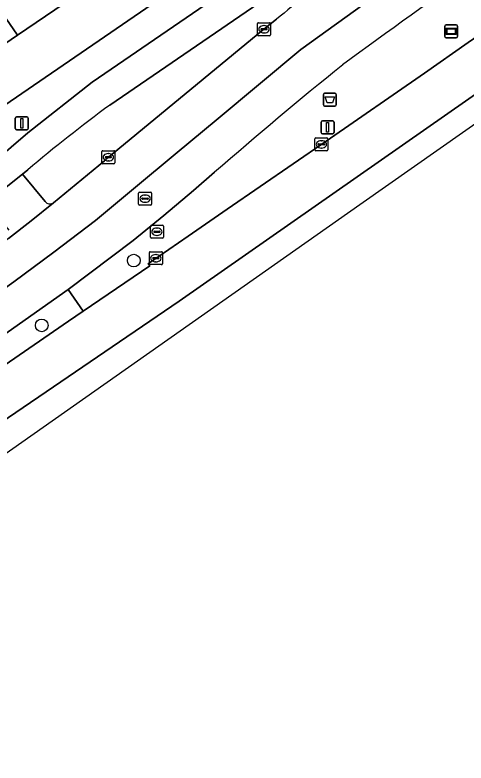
# Model space of a CAD drawing. Extents: x 157445 to 158888, y 383061 to 384688.
# Drawn here: x 158293.6 to 158328.3, y 383406.8 to 383464.4 of the extents above; entities that cross this region are included whole.
import ezdxf

# ---------------------------------------------------------------- set-up
doc = ezdxf.new("R2010")
doc.units = 0
for name, color, linetype in [('IMGEO_Afvalbak', 7, 'Continuous'), ('IMGEO_Berm_groen', 7, 'Continuous'), ('IMGEO_Boom', 7, 'Continuous'), ('IMGEO_Erf', 7, 'Continuous'), ('IMGEO_Fietspad_gesloten', 7, 'Continuous'), ('IMGEO_Groenvoorziening', 7, 'Continuous'), ('IMGEO_Haag', 7, 'Continuous'), ('IMGEO_Kolk', 7, 'Continuous'), ('IMGEO_Lichtmast', 7, 'Continuous'), ('IMGEO_OVBaan_gesloten', 7, 'Continuous'), ('IMGEO_Pand', 7, 'Continuous'), ('IMGEO_Rijbaan_regionaal_gesloten', 7, 'Continuous'), ('IMGEO_Rioolput', 7, 'Continuous'), ('IMGEO_Voetpad_open', 7, 'Continuous'), ('IMGEO_Wegwijzer', 7, 'Continuous')]:
    doc.layers.add(name, color=color, linetype=linetype)

msp = doc.modelspace()

# ---------------------------------------------------------------- linework, layer by layer
at = {"layer": 'IMGEO_Afvalbak'}
for p, q in [((158317.356, 383457.496), (158317.356, 383458.296)), ((158317.356, 383458.296), (158317.356, 383457.496)), ((158317.456, 383458.396), (158318.246, 383458.396)), ((158318.246, 383458.396), (158317.456, 383458.396)), ((158318.346, 383458.296), (158318.346, 383457.496)), ((158318.346, 383457.496), (158318.346, 383458.296)), ((158318.246, 383457.396), (158317.456, 383457.396)), ((158317.456, 383457.396), (158318.246, 383457.396))]:
    msp.add_line(p, q, dxfattribs=at)
msp.add_lwpolyline([(158317.499, 383458.11), (158318.203, 383458.11), (158318.054, 383457.64), (158317.648, 383457.64), (158317.499, 383458.11)], dxfattribs=at)
for centre, start, end in [((158317.456, 383458.296), 90, 180), ((158317.456, 383458.296), 90, 180), ((158318.246, 383458.296), 0, 90), ((158318.246, 383458.296), 360, 90), ((158317.456, 383457.496), 180, 270), ((158317.456, 383457.496), 180, 270), ((158318.246, 383457.496), 270, 0), ((158318.246, 383457.496), 270, 0)]:
    msp.add_arc(centre, 0.1, start, end, dxfattribs=at)
at = {"layer": 'IMGEO_Berm_groen'}
msp.add_lwpolyline([(158221.925, 383388.892), (158288.761, 383434.651), (158292.434, 383437.186), (158297.742, 383440.818), (158298.869, 383441.589), (158297.72, 383443.271), (158292.199, 383439.39), (158253.351, 383412.794), (158220.288, 383390.177), (158147.587, 383340.38), (158131.044, 383329.063), (158130.63, 383328.78), (158121.696, 383323.264), (158114.538, 383319.21), (158116.355, 383316.875), (158118.236, 383318.161), (158122.571, 383321.116), (158122.69, 383320.962), (158147.648, 383338.001)], close=True, dxfattribs=at)
at = {"layer": 'IMGEO_Boom'}
for centre in [(158302.764, 383445.494), (158295.672, 383440.499)]:
    msp.add_circle(centre, 0.489, dxfattribs=at)
at = {"layer": 'IMGEO_Erf'}
msp.add_lwpolyline([(158298.849, 383466.306), (158293.804, 383462.853), (158288.586, 383459.281), (158285.848, 383463.322), (158283.951, 383462.04), (158283.776, 383461.922), (158285.046, 383460.04), (158279.13, 383455.982), (158282.772, 383450.584), (158305.974, 383466.499)], dxfattribs=at)
at = {"layer": 'IMGEO_Fietspad_gesloten'}
for points in [[(158300.907, 383457.475), (158314.75, 383466.958), (158322.495, 383472.434), (158327.866, 383476.293)], [(158313.544, 383468.837), (158299.555, 383459.239), (158294.595, 383455.342), (158293.325, 383454.222), (158290.156, 383451.51), (158288.457, 383450.118), (158284.731, 383447.338), (158282.771, 383446.021), (158275.325, 383440.907), (158268.575, 383436.39), (158265.469, 383434.255), (158264.364, 383433.502), (158243.266, 383419.033)], [(158291.388, 383449.927), (158294.189, 383452.145), (158294.608, 383452.484)]]:
    msp.add_lwpolyline(points, dxfattribs=at)
msp.add_arc((158371.117, 383362.394), 118.194, 126.44318, 130.33977, dxfattribs=at)
at = {"layer": 'IMGEO_Groenvoorziening'}
for points in [[(158323.083, 383471.615), (158322.495, 383472.434), (158314.75, 383466.958), (158300.907, 383457.475)], [(158312.785, 383463.319), (158313.757, 383464.081)], [(158296.578, 383449.947), (158300.509, 383453.175), (158300.651, 383453.33), (158312.785, 383463.319)], [(158294.608, 383452.484), (158294.189, 383452.145), (158295.927, 383450.044)]]:
    msp.add_lwpolyline(points, dxfattribs=at)
for centre, radius, start, end in [((158349.611, 383422.511), 54.896, 124.51329, 130.77763), ((158371.117, 383362.394), 118.194, 126.44318, 130.33977), ((158296.304, 383450.34), 0.479, 218.12591, 304.92447)]:
    msp.add_arc(centre, radius, start, end, dxfattribs=at)
at = {"layer": 'IMGEO_Haag'}
for points in [[(158323.083, 383471.615), (158322.495, 383472.434), (158314.75, 383466.958), (158300.907, 383457.475)], [(158312.785, 383463.319), (158313.757, 383464.081)], [(158296.578, 383449.947), (158300.509, 383453.175), (158300.651, 383453.33), (158312.785, 383463.319)], [(158294.608, 383452.484), (158294.189, 383452.145), (158295.927, 383450.044)]]:
    msp.add_lwpolyline(points, dxfattribs=at)
for centre, radius, start, end in [((158349.611, 383422.511), 54.896, 124.51329, 130.77763), ((158371.117, 383362.394), 118.194, 126.44318, 130.33977), ((158296.304, 383450.34), 0.479, 218.12591, 304.92447)]:
    msp.add_arc(centre, radius, start, end, dxfattribs=at)
at = {"layer": 'IMGEO_Kolk'}
for p, q in [((158312.362, 383463.82), (158313.214, 383463.82)), ((158312.287, 383462.894), (158312.287, 383463.746)), ((158312.546, 383463.314), (158312.546, 383463.326)), ((158312.984, 383463.277), (158312.586, 383463.277)), ((158312.589, 383463.363), (158312.987, 383463.363)), ((158312.775, 383463.6), (158312.8, 383463.6)), ((158313.03, 383463.326), (158313.03, 383463.314)), ((158313.288, 383463.746), (158313.288, 383462.894)), ((158313.214, 383462.82), (158312.362, 383462.82)), ((158312.798, 383463.04), (158312.773, 383463.04)), ((158316.707, 383454.017), (158316.707, 383454.869)), ((158316.782, 383454.943), (158317.634, 383454.943)), ((158317.195, 383454.723), (158317.22, 383454.723)), ((158317.708, 383454.869), (158317.708, 383454.017)), ((158316.966, 383454.437), (158316.966, 383454.449)), ((158317.404, 383454.4), (158317.006, 383454.4)), ((158317.009, 383454.486), (158317.407, 383454.486)), ((158317.218, 383454.163), (158317.193, 383454.163)), ((158317.45, 383454.449), (158317.45, 383454.437)), ((158300.303, 383453.031), (158300.303, 383453.883)), ((158300.378, 383453.957), (158301.23, 383453.957)), ((158300.562, 383453.451), (158300.562, 383453.463)), ((158300.605, 383453.5), (158301.003, 383453.5)), ((158300.791, 383453.737), (158300.816, 383453.737)), ((158301.046, 383453.463), (158301.046, 383453.451)), ((158301.304, 383453.883), (158301.304, 383453.031)), ((158317.634, 383453.943), (158316.782, 383453.943)), ((158301.23, 383452.957), (158300.378, 383452.957)), ((158301, 383453.414), (158300.602, 383453.414)), ((158300.814, 383453.177), (158300.789, 383453.177)), ((158303.959, 383445.249), (158303.959, 383446.101)), ((158304.034, 383446.175), (158304.886, 383446.175)), ((158304.447, 383445.955), (158304.472, 383445.955)), ((158304.96, 383446.101), (158304.96, 383445.249)), ((158304.218, 383445.669), (158304.218, 383445.681)), ((158304.656, 383445.632), (158304.258, 383445.632)), ((158304.261, 383445.718), (158304.659, 383445.718)), ((158304.47, 383445.395), (158304.445, 383445.395)), ((158304.702, 383445.681), (158304.702, 383445.669)), ((158304.886, 383445.175), (158304.034, 383445.175))]:
    msp.add_line(p, q, dxfattribs=at)
for points in [[(158312.362, 383463.82), (158313.214, 383463.82)], [(158312.287, 383462.894), (158312.287, 383463.746)], [(158313.288, 383463.746), (158313.288, 383462.894)], [(158313.214, 383462.82), (158312.362, 383462.82)], [(158316.707, 383454.017), (158316.707, 383454.869)], [(158316.782, 383454.943), (158317.634, 383454.943)], [(158317.708, 383454.869), (158317.708, 383454.017)], [(158300.303, 383453.031), (158300.303, 383453.883)], [(158300.378, 383453.957), (158301.23, 383453.957)], [(158301.304, 383453.883), (158301.304, 383453.031)], [(158317.634, 383453.943), (158316.782, 383453.943)], [(158301.23, 383452.957), (158300.378, 383452.957)], [(158303.959, 383445.249), (158303.959, 383446.101)], [(158304.034, 383446.175), (158304.886, 383446.175)], [(158304.96, 383446.101), (158304.96, 383445.249)], [(158304.886, 383445.175), (158304.034, 383445.175)]]:
    msp.add_lwpolyline(points, dxfattribs=at)
for centre, radius, start, end in [((158312.364, 383463.744), 0.0765, 91.55205, 178.44795), ((158312.364, 383463.744), 0.0765, 91.55205, 178.44795), ((158313.212, 383463.744), 0.0765, 1.55205, 88.44795), ((158313.212, 383463.744), 0.0765, 1.55205, 88.44795), ((158312.586, 383463.323), 0.0403, 85.87752, 175.75265), ((158312.583, 383463.313), 0.0366, 178.93798, 274.71019), ((158312.987, 383463.32), 0.043, 264.86636, 352.45326), ((158312.991, 383463.325), 0.0386, 1.73085, 96.63898), ((158312.364, 383462.896), 0.0765, 181.55205, 268.44795), ((158312.364, 383462.896), 0.0765, 181.55205, 268.44795), ((158313.212, 383462.896), 0.0765, 271.55205, 358.44795), ((158313.212, 383462.896), 0.0765, 271.55205, 358.44795), ((158316.784, 383454.867), 0.0765, 91.55205, 178.44795), ((158316.784, 383454.867), 0.0765, 91.55205, 178.44795), ((158317.632, 383454.867), 0.0765, 1.55205, 88.44795), ((158317.632, 383454.867), 0.0765, 1.55205, 88.44795), ((158316.784, 383454.019), 0.0765, 181.55205, 268.44795), ((158316.784, 383454.019), 0.0765, 181.55205, 268.44795), ((158317.006, 383454.446), 0.0403, 85.87752, 175.75265), ((158317.003, 383454.436), 0.0366, 178.93798, 274.71019), ((158317.407, 383454.443), 0.043, 264.86636, 352.45326), ((158317.411, 383454.448), 0.0386, 1.73085, 96.63898), ((158317.632, 383454.019), 0.0765, 271.55205, 358.44795), ((158317.632, 383454.019), 0.0765, 271.55205, 358.44795), ((158300.38, 383453.881), 0.0765, 91.55205, 178.44795), ((158300.38, 383453.881), 0.0765, 91.55205, 178.44795), ((158300.602, 383453.46), 0.0403, 85.87752, 175.75265), ((158300.599, 383453.45), 0.0366, 178.93798, 274.71019), ((158301.003, 383453.457), 0.043, 264.86636, 352.45326), ((158301.007, 383453.462), 0.0386, 1.73085, 96.63898), ((158301.228, 383453.881), 0.0765, 1.55205, 88.44795), ((158301.228, 383453.881), 0.0765, 1.55205, 88.44795), ((158300.38, 383453.033), 0.0765, 181.55205, 268.44795), ((158300.38, 383453.033), 0.0765, 181.55205, 268.44795), ((158301.228, 383453.033), 0.0765, 271.55205, 358.44795), ((158301.228, 383453.033), 0.0765, 271.55205, 358.44795), ((158304.036, 383446.099), 0.0765, 91.55205, 178.44795), ((158304.036, 383446.099), 0.0765, 91.55205, 178.44795), ((158304.884, 383446.099), 0.0765, 1.55205, 88.44795), ((158304.884, 383446.099), 0.0765, 1.55205, 88.44795), ((158304.258, 383445.678), 0.0403, 85.87752, 175.75265), ((158304.255, 383445.668), 0.0366, 178.93798, 274.71019), ((158304.659, 383445.675), 0.043, 264.86636, 352.45326), ((158304.663, 383445.68), 0.0386, 1.73085, 96.63898), ((158304.036, 383445.251), 0.0765, 181.55205, 268.44795), ((158304.036, 383445.251), 0.0765, 181.55205, 268.44795), ((158304.884, 383445.251), 0.0765, 271.55205, 358.44795), ((158304.884, 383445.251), 0.0765, 271.55205, 358.44795)]:
    msp.add_arc(centre, radius, start, end, dxfattribs=at)
for centre, major_axis, ratio, start_param, end_param in [((158312.774, 383463.32), (-0.387, 0.002), 0.722429, 4.712389, 7.853982), ((158312.799, 383463.32), (-0.39, 0.002), 0.717154, 1.570796, 4.712389), ((158317.194, 383454.443), (-0.387, 0.002), 0.722429, 4.712389, 7.853982), ((158317.219, 383454.443), (-0.39, 0.002), 0.717154, 1.570796, 4.712389), ((158300.79, 383453.457), (-0.387, 0.002), 0.722429, 4.712389, 7.853982), ((158300.815, 383453.457), (-0.39, 0.002), 0.717154, 1.570796, 4.712389), ((158304.446, 383445.675), (-0.387, 0.002), 0.722429, 4.712389, 7.853982), ((158304.471, 383445.675), (-0.39, 0.002), 0.717154, 1.570796, 4.712389)]:
    msp.add_ellipse(centre, major_axis=major_axis, ratio=ratio, start_param=start_param, end_param=end_param, dxfattribs=at)
at = {"layer": 'IMGEO_Lichtmast'}
for p, q in [((158293.639, 383455.673), (158293.639, 383456.473)), ((158293.639, 383456.473), (158293.639, 383455.673)), ((158293.739, 383456.573), (158294.529, 383456.573)), ((158294.529, 383456.573), (158293.739, 383456.573)), ((158294.629, 383456.473), (158294.629, 383455.673)), ((158294.629, 383455.673), (158294.629, 383456.473)), ((158317.188, 383455.351), (158317.188, 383456.151)), ((158317.188, 383456.151), (158317.188, 383455.351)), ((158317.288, 383456.251), (158318.078, 383456.251)), ((158318.078, 383456.251), (158317.288, 383456.251)), ((158318.178, 383456.151), (158318.178, 383455.351)), ((158318.178, 383455.351), (158318.178, 383456.151)), ((158294.529, 383455.573), (158293.739, 383455.573)), ((158293.739, 383455.573), (158294.529, 383455.573)), ((158318.078, 383455.251), (158317.288, 383455.251)), ((158317.288, 383455.251), (158318.078, 383455.251))]:
    msp.add_line(p, q, dxfattribs=at)
for points in [[(158294.059, 383456.448), (158294.209, 383456.448), (158294.209, 383455.698), (158294.059, 383455.698), (158294.059, 383456.448)], [(158317.608, 383456.126), (158317.758, 383456.126), (158317.758, 383455.376), (158317.608, 383455.376), (158317.608, 383456.126)]]:
    msp.add_lwpolyline(points, dxfattribs=at)
for centre, start, end in [((158293.739, 383456.473), 90, 180), ((158293.739, 383456.473), 90, 180), ((158294.529, 383456.473), 0, 90), ((158294.529, 383456.473), 360, 90), ((158317.288, 383456.151), 90, 180), ((158317.288, 383456.151), 90, 180), ((158318.078, 383456.151), 0, 90), ((158318.078, 383456.151), 360, 90), ((158293.739, 383455.673), 180, 270), ((158293.739, 383455.673), 180, 270), ((158294.529, 383455.673), 270, 0), ((158294.529, 383455.673), 270, 0), ((158317.288, 383455.351), 180, 270), ((158317.288, 383455.351), 180, 270), ((158318.078, 383455.351), 270, 0), ((158318.078, 383455.351), 270, 0)]:
    msp.add_arc(centre, 0.1, start, end, dxfattribs=at)
at = {"layer": 'IMGEO_OVBaan_gesloten'}
for points in [[(158230.256, 383390.412), (158269.724, 383417.452), (158306.253, 383442.35), (158337.159, 383463.965), (158337.138, 383463.995), (158335.096, 383466.901)], [(158331.901, 383464.636), (158328.51, 383462.289), (158325.142, 383459.923), (158317.562, 383454.686), (158309.939, 383449.447), (158306.946, 383447.361), (158303.975, 383445.321), (158303.874, 383445.264), (158303.988, 383445.087), (158298.869, 383441.589), (158297.742, 383440.818), (158292.434, 383437.186), (158288.761, 383434.651), (158221.925, 383388.892)]]:
    msp.add_lwpolyline(points, dxfattribs=at)
msp.add_lwpolyline([(158105.383, 383303.781), (158135.353, 383324.049), (158142.057, 383328.583), (158290.829, 383429.195), (158320.176, 383449.816), (158338.196, 383462.478), (158337.159, 383463.965), (158306.253, 383442.35), (158269.724, 383417.452), (158230.256, 383390.412), (158196.708, 383367.445), (158164.294, 383345.275), (158134.65, 383324.869), (158121.592, 383315.968), (158104.891, 383304.477)], close=True, dxfattribs=at)
at = {"layer": 'IMGEO_Pand'}
for points in [[(158287.769, 383471.645), (158293.804, 383462.853), (158298.849, 383466.306), (158292.814, 383475.098)], [(158287.769, 383471.645), (158282.587, 383468.099), (158283.743, 383466.406), (158281.829, 383465.098), (158283.951, 383462.04), (158285.848, 383463.322), (158288.586, 383459.281), (158293.804, 383462.853)]]:
    msp.add_lwpolyline(points, close=True, dxfattribs=at)
at = {"layer": 'IMGEO_Rijbaan_regionaal_gesloten'}
for points in [[(158240.844, 383407.647), (158257.282, 383418.872), (158267.19, 383425.638), (158270.426, 383427.924), (158273.826, 383430.212), (158276.994, 383432.342), (158280.398, 383434.686), (158283.702, 383436.961), (158287.1, 383439.3), (158290.228, 383441.498), (158293.529, 383443.859), (158296.614, 383446.129), (158299.822, 383448.579), (158302.887, 383451.135), (158305.952, 383453.691), (158309.25, 383456.441), (158315.614, 383461.749), (158323.86, 383467.725)], [(158323.86, 383467.725), (158315.614, 383461.749), (158309.25, 383456.441), (158305.952, 383453.691), (158302.887, 383451.135), (158299.822, 383448.579), (158296.614, 383446.129), (158293.529, 383443.859), (158290.228, 383441.498), (158287.1, 383439.3), (158283.702, 383436.961), (158280.398, 383434.686), (158276.994, 383432.342), (158273.826, 383430.212), (158270.426, 383427.924), (158267.19, 383425.638), (158257.282, 383418.872), (158240.844, 383407.647)], [(158313.757, 383464.081), (158312.785, 383463.319), (158300.651, 383453.33), (158300.509, 383453.175), (158296.578, 383449.947), (158294.854, 383448.545), (158293.116, 383447.183), (158291.741, 383446.132), (158290.446, 383445.197), (158282.685, 383439.867), (158278.53, 383437.014), (158248.84, 383416.701)], [(158253.351, 383412.794), (158292.199, 383439.39), (158297.72, 383443.271), (158302.726, 383447.036), (158305.063, 383448.954), (158307.36, 383450.9), (158308.988, 383452.291)]]:
    msp.add_lwpolyline(points, dxfattribs=at)
for centre, radius, start, end in [((158570.661, 383119.361), 424.074, 124.66407, 126.42761), ((158349.611, 383422.511), 54.896, 124.51329, 130.77763), ((158543.732, 383183.001), 357.242, 129.01421, 131.07903)]:
    msp.add_arc(centre, radius, start, end, dxfattribs=at)
at = {"layer": 'IMGEO_Rioolput'}
for p, q in [((158303.134, 383449.836), (158303.134, 383450.688)), ((158303.209, 383450.762), (158304.061, 383450.762)), ((158304.135, 383450.688), (158304.135, 383449.836)), ((158303.393, 383450.256), (158303.393, 383450.268)), ((158303.831, 383450.219), (158303.433, 383450.219)), ((158303.436, 383450.305), (158303.834, 383450.305)), ((158303.645, 383449.982), (158303.62, 383449.982)), ((158303.622, 383450.542), (158303.647, 383450.542)), ((158303.877, 383450.268), (158303.877, 383450.256)), ((158304.061, 383449.762), (158303.209, 383449.762)), ((158304.043, 383447.282), (158304.043, 383448.134)), ((158304.118, 383448.208), (158304.97, 383448.208)), ((158304.302, 383447.702), (158304.302, 383447.714)), ((158304.345, 383447.751), (158304.743, 383447.751)), ((158304.531, 383447.988), (158304.556, 383447.988)), ((158304.786, 383447.714), (158304.786, 383447.702)), ((158305.044, 383448.134), (158305.044, 383447.282)), ((158304.97, 383447.208), (158304.118, 383447.208)), ((158304.74, 383447.665), (158304.342, 383447.665)), ((158304.554, 383447.428), (158304.529, 383447.428))]:
    msp.add_line(p, q, dxfattribs=at)
for points in [[(158303.134, 383449.836), (158303.134, 383450.688)], [(158303.209, 383450.762), (158304.061, 383450.762)], [(158304.135, 383450.688), (158304.135, 383449.836)], [(158304.061, 383449.762), (158303.209, 383449.762)], [(158304.043, 383447.282), (158304.043, 383448.134)], [(158304.118, 383448.208), (158304.97, 383448.208)], [(158305.044, 383448.134), (158305.044, 383447.282)], [(158304.97, 383447.208), (158304.118, 383447.208)]]:
    msp.add_lwpolyline(points, dxfattribs=at)
for centre, radius, start, end in [((158303.211, 383450.686), 0.0765, 91.55205, 178.44795), ((158303.211, 383450.686), 0.0765, 91.55205, 178.44795), ((158304.059, 383450.686), 0.0765, 1.55205, 88.44795), ((158304.059, 383450.686), 0.0765, 1.55205, 88.44795), ((158303.433, 383450.265), 0.0403, 85.87752, 175.75265), ((158303.43, 383450.255), 0.0366, 178.93798, 274.71019), ((158303.834, 383450.262), 0.043, 264.86636, 352.45326), ((158303.838, 383450.267), 0.0386, 1.73085, 96.63898), ((158303.211, 383449.838), 0.0765, 181.55205, 268.44795), ((158303.211, 383449.838), 0.0765, 181.55205, 268.44795), ((158304.059, 383449.838), 0.0765, 271.55205, 358.44795), ((158304.059, 383449.838), 0.0765, 271.55205, 358.44795), ((158304.12, 383448.132), 0.0765, 91.55205, 178.44795), ((158304.12, 383448.132), 0.0765, 91.55205, 178.44795), ((158304.342, 383447.711), 0.0403, 85.87752, 175.75265), ((158304.339, 383447.701), 0.0366, 178.93798, 274.71019), ((158304.743, 383447.708), 0.043, 264.86636, 352.45326), ((158304.747, 383447.713), 0.0386, 1.73085, 96.63898), ((158304.968, 383448.132), 0.0765, 1.55205, 88.44795), ((158304.968, 383448.132), 0.0765, 1.55205, 88.44795), ((158304.12, 383447.284), 0.0765, 181.55205, 268.44795), ((158304.12, 383447.284), 0.0765, 181.55205, 268.44795), ((158304.968, 383447.284), 0.0765, 271.55205, 358.44795), ((158304.968, 383447.284), 0.0765, 271.55205, 358.44795)]:
    msp.add_arc(centre, radius, start, end, dxfattribs=at)
for centre, major_axis, ratio, start_param, end_param in [((158303.621, 383450.262), (-0.387, 0.002), 0.722429, 4.712389, 7.853982), ((158303.646, 383450.262), (-0.39, 0.002), 0.717154, 1.570796, 4.712389), ((158304.53, 383447.708), (-0.387, 0.002), 0.722429, 4.712389, 7.853982), ((158304.555, 383447.708), (-0.39, 0.002), 0.717154, 1.570796, 4.712389)]:
    msp.add_ellipse(centre, major_axis=major_axis, ratio=ratio, start_param=start_param, end_param=end_param, dxfattribs=at)
at = {"layer": 'IMGEO_Voetpad_open'}
for points in [[(158305.974, 383466.499), (158282.772, 383450.584), (158278.889, 383448.114), (158276.032, 383446.18), (158274.704, 383441.767), (158282.179, 383446.908), (158282.771, 383446.021), (158284.731, 383447.338), (158288.457, 383450.118), (158290.156, 383451.51), (158293.325, 383454.222), (158294.595, 383455.342), (158299.555, 383459.239), (158313.544, 383468.837)], [(158325.142, 383459.923), (158328.51, 383462.289), (158331.901, 383464.636), (158334.628, 383466.57)], [(158308.988, 383452.291), (158307.36, 383450.9), (158305.063, 383448.954), (158302.726, 383447.036), (158297.72, 383443.271), (158298.869, 383441.589), (158303.988, 383445.087), (158303.874, 383445.264), (158303.975, 383445.321), (158306.946, 383447.361), (158309.939, 383449.447), (158317.562, 383454.686), (158325.142, 383459.923)], [(158295.927, 383450.044), (158294.189, 383452.145), (158291.388, 383449.927), (158293.14, 383447.84)], [(158293.116, 383447.183), (158294.854, 383448.545), (158296.578, 383449.947)]]:
    msp.add_lwpolyline(points, dxfattribs=at)
for centre, radius, start, end in [((158570.661, 383119.361), 424.074, 124.66407, 126.42761), ((158543.732, 383183.001), 357.242, 129.01421, 131.07903), ((158296.304, 383450.34), 0.479, 218.12591, 304.92447)]:
    msp.add_arc(centre, radius, start, end, dxfattribs=at)
at = {"layer": 'IMGEO_Wegwijzer'}
for p, q in [((158326.702, 383462.755), (158326.702, 383463.555)), ((158326.702, 383463.555), (158326.702, 383462.755)), ((158326.802, 383463.655), (158327.592, 383463.655)), ((158327.592, 383463.655), (158326.802, 383463.655)), ((158327.692, 383463.555), (158327.692, 383462.755)), ((158327.692, 383462.755), (158327.692, 383463.555)), ((158327.592, 383462.655), (158326.802, 383462.655)), ((158326.802, 383462.655), (158327.592, 383462.655))]:
    msp.add_line(p, q, dxfattribs=at)
for points in [[(158326.803, 383463.387), (158327.591, 383463.387), (158327.591, 383462.923), (158326.803, 383462.923), (158326.803, 383463.387)], [(158326.868, 383463.322), (158326.868, 383462.988), (158327.526, 383462.988), (158327.526, 383463.322), (158326.868, 383463.322)]]:
    msp.add_lwpolyline(points, dxfattribs=at)
for centre, start, end in [((158326.802, 383463.555), 90, 180), ((158326.802, 383463.555), 90, 180), ((158327.592, 383463.555), 0, 90), ((158327.592, 383463.555), 360, 90), ((158326.802, 383462.755), 180, 270), ((158326.802, 383462.755), 180, 270), ((158327.592, 383462.755), 270, 0), ((158327.592, 383462.755), 270, 0)]:
    msp.add_arc(centre, 0.1, start, end, dxfattribs=at)

doc.saveas('drawing.dxf')
